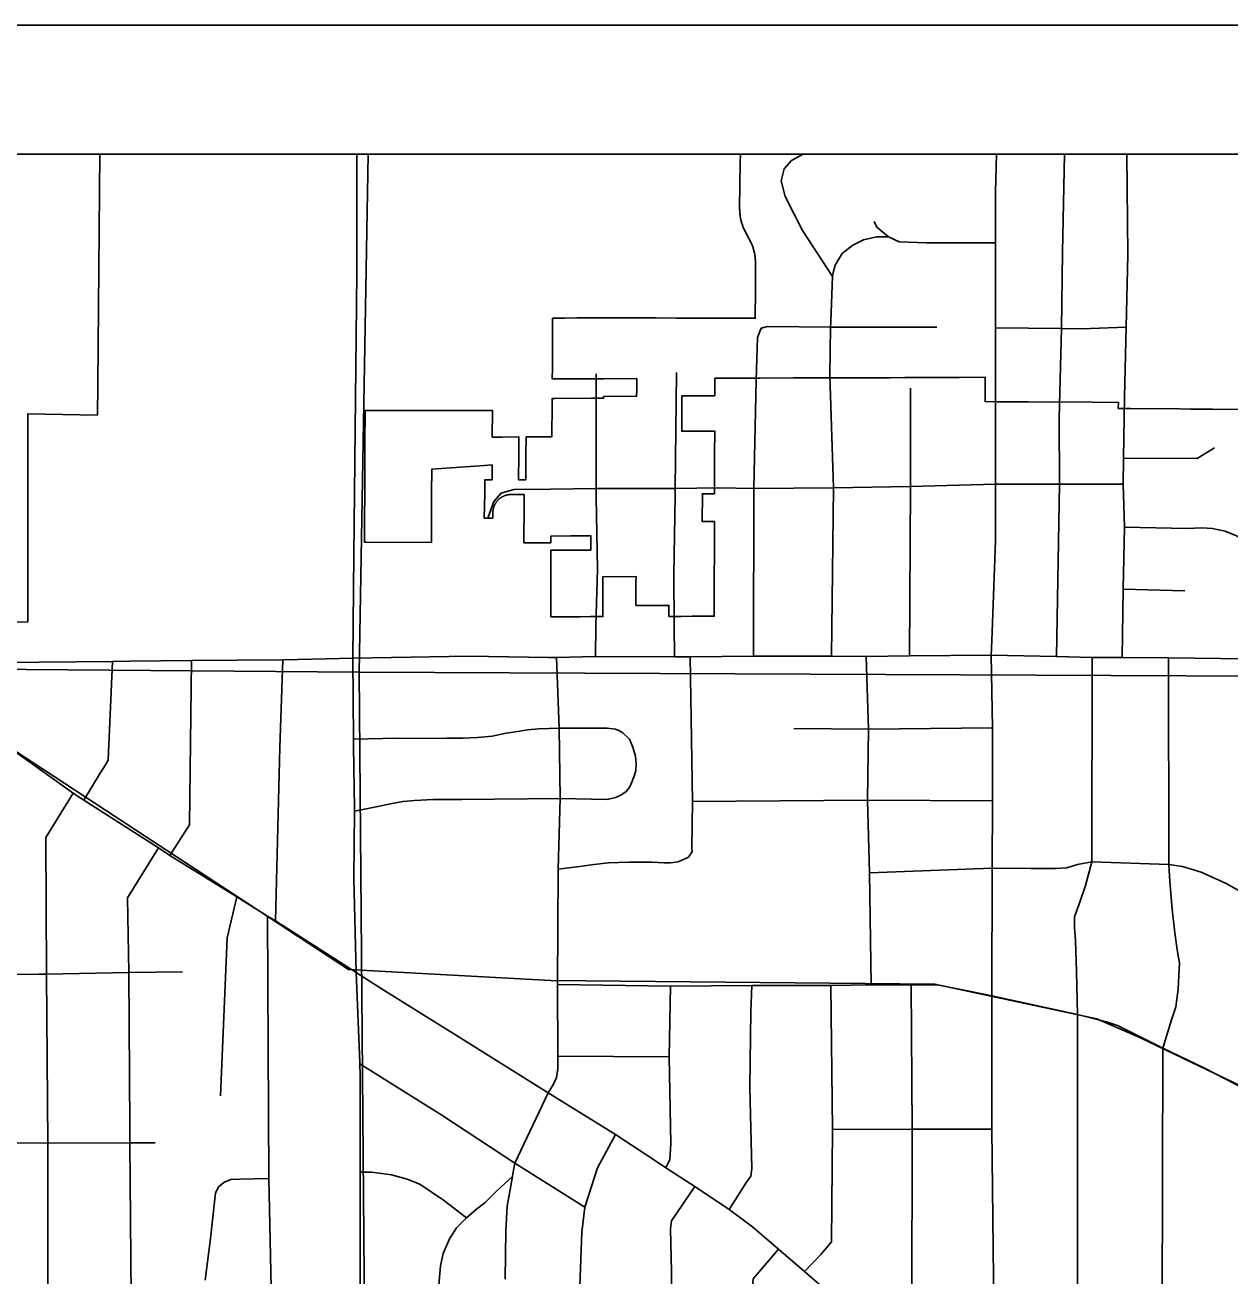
# Model space of a CAD drawing. Extents: x 0 to 34, y 0 to 22.
# Drawn here: x 3.784 to 4.717, y 20.032 to 21 of the extents above; entities that cross this region are included whole.
import ezdxf

# ---------------------------------------------------------------- set-up
doc = ezdxf.new("R2010")
doc.units = 0
for name, color, linetype in [('Default', 7, 'Continuous'), ('GM_X_City_Street', 7, 'Continuous'), ('GM_X_County_Road', 7, 'Continuous'), ('GM_X_Rail_Line', 7, 'Continuous'), ('GM_X_Section', 7, 'Continuous'), ('GM_X_State_Route', 7, 'Continuous'), ('GM_X_Township_Road', 7, 'Continuous'), ('SH_Data', 7, 'Continuous')]:
    doc.layers.add(name, color=color, linetype=linetype)

msp = doc.modelspace()

# ---------------------------------------------------------------- linework, layer by layer
at = {"layer": 'Default'}
for points in [[(4.04968, 20.9), (3.04909, 20.9), (3.04368, 20.50725), (4.04262, 20.49916)], [(5.03004, 20.9), (4.04968, 20.9), (4.04262, 20.49916), (5.03178, 20.49467)]]:
    msp.add_lwpolyline(points, close=True, dxfattribs=at)
at = {"layer": 'GM_X_City_Street'}
for p, q in [((4.63408, 20.56329), (4.68174, 20.56217)), ((4.2257, 20.51116), (4.22593, 20.53522)), ((4.28666, 20.51096), (4.28662, 20.53557)), ((4.19635, 20.20205), (4.28257, 20.20135))]:
    msp.add_line(p, q, dxfattribs=at)
for points in [[(4.40821, 20.51164), (4.40983, 20.6417), (4.40701, 20.7289)], [(4.34793, 20.51164), (4.3482, 20.64141), (4.34997, 20.7251)], [(4.46872, 20.51188), (4.46951, 20.64294), (4.46951, 20.7189)], [(4.63319, 20.51058), (4.63408, 20.56329), (4.63511, 20.61125), (4.63408, 20.64477), (4.63437, 20.66484), (4.63506, 20.71235)], [(4.5824, 20.51121), (4.58462, 20.6447), (4.58456, 20.69598)], [(4.63437, 20.66484), (4.69125, 20.6646), (4.70476, 20.67285)], [(4.32053, 20.64183), (4.3482, 20.64141), (4.40983, 20.6417), (4.46951, 20.64294), (4.53515, 20.64463), (4.58462, 20.6447), (4.63408, 20.64477)], [(4.63511, 20.61125), (4.68359, 20.61022), (4.69494, 20.61074), (4.70319, 20.61022), (4.71299, 20.60816), (4.72176, 20.60455), (4.73208, 20.59887), (4.7393, 20.59268), (4.74394, 20.58701), (4.75013, 20.57824), (4.75529, 20.56484), (4.75993, 20.55091), (4.76686, 20.5096)], [(3.82958, 20.40015), (3.84218, 20.42096), (3.84644, 20.42735), (3.84856, 20.43107), (3.85171, 20.50753)], [(3.89611, 20.35733), (3.91133, 20.38107), (3.91289, 20.50816)], [(3.97785, 20.30666), (3.98138, 20.44082), (3.98374, 20.50878)], [(4.19623, 20.25752), (4.1968, 20.34679), (4.1983, 20.40126), (4.19755, 20.45573), (4.19545, 20.51043)], [(4.30018, 20.36267), (4.30069, 20.39918), (4.29895, 20.51092)], [(4.43897, 20.25729), (4.43757, 20.34387), (4.43624, 20.40007), (4.43691, 20.45495), (4.43511, 20.51116)], [(4.57415, 19.87448), (4.59509, 19.89694), (4.59866, 19.90586), (4.59863, 20.00748), (4.59856, 20.23422), (4.59781, 20.26754), (4.5971, 20.29155), (4.5964, 20.30144), (4.5964, 20.30991), (4.60063, 20.32191), (4.60486, 20.33392), (4.6098, 20.35227), (4.61, 20.51056)], [(4.66429, 19.79557), (4.66462, 19.8171), (4.66462, 19.92074), (4.66414, 20.0067), (4.66474, 20.20814), (4.67143, 20.23007), (4.67468, 20.24016), (4.67648, 20.25384), (4.6772, 20.26428), (4.67756, 20.27401), (4.67612, 20.28265), (4.67395, 20.29742), (4.67179, 20.31578), (4.67, 20.33703), (4.66941, 20.35034), (4.6692, 20.51025)], [(4.03836, 20.44739), (4.07238, 20.44802), (4.09698, 20.44774), (4.11053, 20.44802), (4.12325, 20.44802), (4.13431, 20.44857), (4.14565, 20.44968), (4.15643, 20.45189), (4.16694, 20.45355), (4.17303, 20.45465), (4.18188, 20.45521), (4.19755, 20.45573), (4.22695, 20.45576)], [(4.2347, 20.40073), (4.24105, 20.40212), (4.2452, 20.40405), (4.24935, 20.40681), (4.25211, 20.41041), (4.25377, 20.414), (4.25571, 20.41953), (4.25682, 20.42313), (4.25709, 20.42811), (4.25654, 20.43419), (4.2546, 20.4411), (4.25184, 20.44719), (4.24686, 20.45217), (4.2441, 20.45383), (4.24105, 20.45493), (4.2347, 20.45576), (4.22695, 20.45576)], [(4.37903, 20.4556), (4.43691, 20.45495), (4.53289, 20.45598)], [(3.79153, 19.83525), (3.7983, 19.86236), (3.80319, 19.88119), (3.80598, 19.89724), (3.80667, 19.92653), (3.80295, 19.97468), (3.80179, 20.01303), (3.80179, 20.13463), (3.80079, 20.26548), (3.80014, 20.37132), (3.82139, 20.40555)], [(4.03908, 20.39162), (4.05855, 20.39548), (4.06685, 20.39714), (4.07652, 20.39907), (4.08565, 20.3999), (4.10003, 20.40073), (4.12215, 20.40073), (4.1983, 20.40126), (4.2347, 20.40073)], [(4.30069, 20.39918), (4.43624, 20.40007), (4.53274, 20.39959)], [(3.79672, 19.63776), (3.79329, 19.65724), (3.79024, 19.67478), (3.78871, 19.69996), (3.79024, 19.72515), (3.79269, 19.73335), (3.79634, 19.75261), (3.8055, 19.7755), (3.81847, 19.79916), (3.84052, 19.83329), (3.85052, 19.85409), (3.85815, 19.87241), (3.86425, 19.89225), (3.87035, 19.91895), (3.87111, 19.93574), (3.86876, 19.96283), (3.86617, 20.01581), (3.86522, 20.1349), (3.86514, 20.14694), (3.86441, 20.26662), (3.86331, 20.3245), (3.88735, 20.36326)], [(4.1968, 20.34679), (4.20711, 20.34805), (4.21323, 20.34884), (4.22429, 20.35042), (4.23555, 20.35161), (4.25134, 20.3522), (4.26201, 20.352), (4.26951, 20.352), (4.27879, 20.35161), (4.28372, 20.35161), (4.28964, 20.3524), (4.29478, 20.35456), (4.29755, 20.35595), (4.30031, 20.36009), (4.30018, 20.36267)], [(4.43757, 20.34387), (4.53261, 20.34749), (4.56264, 20.34711), (4.56883, 20.34711), (4.57541, 20.34711), (4.58159, 20.34711), (4.59048, 20.34769), (4.5986, 20.3502), (4.6098, 20.35227), (4.66941, 20.35034), (4.67994, 20.34866), (4.69427, 20.34444), (4.71365, 20.33559), (4.72419, 20.3297)], [(3.93547, 20.17135), (3.94056, 20.29351), (3.94814, 20.32515)], [(3.97489, 20.01111), (3.97274, 20.1072), (3.97181, 20.31036)], [(3.73423, 20.265), (3.73831, 20.26492), (3.79474, 20.26543)], [(3.79474, 20.26543), (3.80079, 20.26548), (3.86441, 20.26662), (3.90587, 20.26719)], [(4.18891, 20.17355), (4.19322, 20.18042), (4.19534, 20.18552), (4.19647, 20.19215), (4.19635, 20.20205), (4.19623, 20.25752)], [(4.19623, 20.25752), (4.28361, 20.25621), (4.34655, 20.25664), (4.40778, 20.25664), (4.43897, 20.25729), (4.46987, 20.25729), (4.49013, 20.25707), (4.51482, 20.25216), (4.53235, 20.24866)], [(4.28007, 20.11554), (4.28319, 20.12208), (4.2838, 20.13399), (4.28257, 20.20135), (4.28361, 20.25621)], [(4.32897, 20.08327), (4.34195, 20.10361), (4.34579, 20.10915), (4.34664, 20.11512), (4.34494, 20.17781), (4.34579, 20.23665), (4.34655, 20.25664)], [(4.38744, 20.0352), (4.39992, 20.04859), (4.40559, 20.05524), (4.40831, 20.05817), (4.40893, 20.14526), (4.40778, 20.25664)], [(4.44937, 19.98149), (4.46416, 19.99717), (4.47045, 20.00519), (4.4708, 20.14558), (4.46987, 20.25729)], [(4.53235, 20.24866), (4.59856, 20.23422), (4.62119, 20.22862), (4.6296, 20.2256), (4.66474, 20.20814), (4.69643, 20.19283), (4.73006, 20.17559), (4.78719, 20.14757), (4.81737, 20.13226), (4.88422, 20.09869), (4.90415, 20.08879), (4.93291, 20.07405), (4.9411, 20.07017), (4.94822, 20.06867), (4.96783, 20.0678), (5.00103, 20.06802), (5.02259, 20.06758), (5.08079, 20.06694), (5.13835, 20.06737), (5.19675, 20.06642), (5.25088, 20.06565), (5.34228, 20.06586)], [(4.21745, 20.08506), (4.16316, 20.11923), (4.10679, 20.1562), (4.0432, 20.19595)], [(4.15568, 20.0293), (4.1563, 20.06684), (4.15714, 20.08593), (4.16127, 20.10876), (4.16167, 20.11097), (4.16316, 20.11923), (4.18891, 20.17355)], [(4.27577, 19.50611), (4.27225, 19.54581), (4.2679, 19.58851), (4.26721, 19.60986), (4.27225, 19.67321), (4.27033, 19.69603), (4.26935, 19.72171), (4.26501, 19.7398), (4.25705, 19.75863), (4.24619, 19.77455), (4.23533, 19.7883), (4.2346, 19.78903), (4.22447, 19.80712), (4.21939, 19.8273), (4.22067, 19.8886), (4.21825, 19.94416), (4.21342, 19.99649), (4.21342, 20.02387), (4.21503, 20.06573), (4.21745, 20.08506), (4.22711, 20.11565), (4.24098, 20.14131)], [(4.40893, 20.14526), (4.4708, 20.14558), (4.53233, 20.14542)], [(3.67932, 20.13495), (3.74046, 20.13521), (3.80179, 20.13463), (3.86522, 20.1349), (3.88478, 20.13495)], [(4.12583, 20.07673), (4.10797, 20.09041), (4.08963, 20.10295), (4.07998, 20.10681), (4.06776, 20.11003), (4.05231, 20.11228), (4.04338, 20.11228)], [(4.10439, 19.50509), (4.10217, 19.58686), (4.09811, 19.68467), (4.09886, 19.71206), (4.10142, 19.73366), (4.10435, 19.75474), (4.10669, 19.79161), (4.10851, 19.82947), (4.10784, 19.88854), (4.1054, 19.91726), (4.10427, 19.938), (4.10239, 19.96365), (4.10239, 19.98628), (4.10435, 20.02469), (4.10556, 20.03957), (4.10781, 20.04923), (4.11263, 20.06049), (4.1181, 20.06917), (4.12583, 20.07673), (4.13339, 20.08365), (4.13998, 20.08847), (4.14963, 20.09812), (4.16127, 20.10876)], [(3.92341, 20.02869), (3.92776, 20.06096), (3.9307, 20.0891), (3.93165, 20.09602), (3.93394, 20.10073), (3.93802, 20.10416)], [(3.93802, 20.10416), (3.94348, 20.10645), (3.95048, 20.10672), (3.97274, 20.1072)], [(4.28551, 19.82092), (4.28511, 19.92937), (4.28441, 20.03496), (4.2837, 20.06826), (4.28442, 20.07461), (4.30239, 20.10099)], [(4.33654, 19.7037), (4.34021, 19.72774), (4.34355, 19.76111), (4.34715, 19.81367), (4.34688, 19.95214), (4.34605, 20.00386), (4.34688, 20.02055), (4.34772, 20.02972), (4.3673, 20.05252)]]:
    msp.add_lwpolyline(points, dxfattribs=at)
at = {"layer": 'GM_X_County_Road'}
for p, q in [((4.04097, 20.81875), (4.04097, 20.9)), ((4.03772, 20.51003), (4.03858, 20.5897)), ((4.01735, 20.50956), (4.03772, 20.51003)), ((4.03906, 20.39354), (4.03843, 20.44162)), ((4.04316, 20.19695), (4.04037, 20.26671))]:
    msp.add_line(p, q, dxfattribs=at)
for points in [[(4.53516, 20.72634), (4.53516, 20.76553), (4.53516, 20.81822), (4.53516, 20.83133), (4.53516, 20.87062), (4.53603, 20.9)], [(4.03858, 20.5897), (4.04097, 20.80778), (4.04097, 20.81875)], [(4.53516, 20.70693), (4.53516, 20.71556), (4.53516, 20.72634)], [(4.53444, 19.90889), (4.53381, 20.00735), (4.53233, 20.14542), (4.53235, 20.24866), (4.53261, 20.34749), (4.53274, 20.39959), (4.53289, 20.45598), (4.53176, 20.51228), (4.53229, 20.52328), (4.53515, 20.60078), (4.53515, 20.64463), (4.53516, 20.69542), (4.53516, 20.70693)], [(3.65767, 20.53744), (3.66208, 20.53379), (3.67873, 20.51948), (3.69302, 20.50518), (3.76605, 20.44485), (3.82139, 20.40555), (3.82958, 20.40015), (3.88735, 20.36326), (3.89611, 20.35733), (3.94814, 20.32515), (3.97181, 20.31036), (3.97785, 20.30666), (4.04037, 20.26671), (4.06059, 20.25376), (4.11731, 20.21837), (4.18891, 20.17355), (4.24098, 20.14131), (4.27659, 20.11783)], [(3.69302, 20.50518), (3.7099, 20.5062), (3.85171, 20.50753), (3.86497, 20.50767)], [(3.86497, 20.50767), (3.91289, 20.50816), (3.98374, 20.50878), (4.01735, 20.50956)], [(4.03772, 20.51003), (4.12732, 20.51162), (4.18935, 20.51054)], [(4.03843, 20.44162), (4.03836, 20.44739), (4.03772, 20.51003)], [(4.18935, 20.51054), (4.19545, 20.51043), (4.2257, 20.51116), (4.28666, 20.51096), (4.29895, 20.51092), (4.34793, 20.51164), (4.40821, 20.51164), (4.43511, 20.51116), (4.46872, 20.51188), (4.53176, 20.51228)], [(4.53176, 20.51228), (4.5824, 20.51121), (4.61, 20.51056), (4.63319, 20.51058), (4.6692, 20.51025), (4.72937, 20.5096), (4.76686, 20.5096), (4.77836, 20.50948), (4.8145, 20.50864), (4.82702, 20.50812), (4.902, 20.50751), (4.93384, 20.5071), (4.99077, 20.50669), (4.99949, 20.50636), (5.05571, 20.50571), (5.1422, 20.50555), (5.2215, 20.504), (5.31387, 20.50343), (5.36125, 20.50313), (5.45949, 20.50176), (5.57359, 20.50176)], [(4.04037, 20.26671), (4.03868, 20.33959), (4.03908, 20.39162), (4.03906, 20.39354)], [(4.04821, 19.08109), (4.04821, 19.08819), (4.04821, 19.09032), (4.04821, 19.15554), (4.0482, 19.24874), (4.0482, 19.3865), (4.04819, 19.44884), (4.04819, 19.5037), (4.04819, 19.57727), (4.04818, 19.70868), (4.04579, 19.80922), (4.04579, 19.81664), (4.04579, 19.8674), (4.04579, 19.89538), (4.04338, 19.99113), (4.04338, 20.00232), (4.04338, 20.11228), (4.04337, 20.18148), (4.04337, 20.1874), (4.0432, 20.19595), (4.04316, 20.19695)], [(4.27659, 20.11783), (4.28007, 20.11554), (4.30239, 20.10099), (4.32897, 20.08327), (4.34716, 20.06985), (4.3673, 20.05252), (4.38744, 20.0352), (4.4305, 19.99803), (4.44937, 19.98149), (4.49154, 19.9455), (4.50272, 19.93597)]]:
    msp.add_lwpolyline(points, dxfattribs=at)
at = {"layer": 'GM_X_Rail_Line'}
msp.add_lwpolyline([(3.25957, 20.9), (3.60823, 20.57966), (3.6929, 20.50592), (3.76774, 20.44387), (4.03449, 20.26899), (4.19117, 20.26046), (4.48816, 20.25779), (4.61357, 20.23074), (4.6473, 20.21621), (4.81604, 20.13517), (4.93992, 20.07043), (5.01672, 20.06971), (5.34106, 20.06734)], dxfattribs=at)
at = {"layer": 'GM_X_Section'}
for points in [[(3.04368, 20.50725), (4.04262, 20.49916), (4.05087, 19.50181), (3.02863, 19.51298)], [(4.04262, 20.49916), (5.03178, 20.49467), (5.03707, 19.50155), (4.05087, 19.50181)]]:
    msp.add_lwpolyline(points, close=True, dxfattribs=at)
at = {"layer": 'GM_X_State_Route'}
msp.add_lwpolyline([(4.72869, 20.7024), (4.70313, 20.70263), (4.70123, 20.70265), (4.68631, 20.70278), (4.67756, 20.70286), (4.63968, 20.70321), (4.63021, 20.7033), (4.63026, 20.70791), (4.61012, 20.70808), (4.59004, 20.70825), (4.58051, 20.7082), (4.56047, 20.70832), (4.54033, 20.70844), (4.53654, 20.70846), (4.52707, 20.70851), (4.52708, 20.70928), (4.52717, 20.71831), (4.52726, 20.72729), (4.52726, 20.72734), (4.50706, 20.72727), (4.49995, 20.72724), (4.48764, 20.72719), (4.47438, 20.72714), (4.46503, 20.7271), (4.45367, 20.72706), (4.4442, 20.72702), (4.43946, 20.727), (4.41389, 20.7269), (4.40442, 20.72698), (4.37885, 20.72688), (4.35304, 20.72678), (4.34357, 20.72674), (4.318, 20.72664), (4.31798, 20.71748), (4.31796, 20.71306), (4.29251, 20.71296), (4.29249, 20.70834), (4.29246, 20.69931), (4.2924, 20.68566), (4.31788, 20.68577), (4.31787, 20.68134), (4.31784, 20.67231), (4.31784, 20.64864), (4.3178, 20.63727), (4.30831, 20.63724), (4.30824, 20.61567), (4.31768, 20.61572), (4.31767, 20.61363), (4.31765, 20.60557), (4.31765, 20.60473), (4.31764, 20.60405), (4.31762, 20.59583), (4.31763, 20.59325), (4.31761, 20.58693), (4.3176, 20.58575), (4.31758, 20.57822), (4.31758, 20.57803), (4.31755, 20.57064), (4.31755, 20.56913), (4.31752, 20.56041), (4.31752, 20.56022), (4.31749, 20.55132), (4.31746, 20.54242), (4.30894, 20.5424), (4.30042, 20.54237), (4.2919, 20.54234), (4.28243, 20.54231), (4.28246, 20.55078), (4.28246, 20.55084), (4.2569, 20.55076), (4.25691, 20.55114), (4.25691, 20.55227), (4.25693, 20.5593), (4.25693, 20.55968), (4.25694, 20.56269), (4.25696, 20.56839), (4.25696, 20.56858), (4.25697, 20.57311), (4.23141, 20.57303), (4.23137, 20.56261), (4.23134, 20.55219), (4.23131, 20.54216), (4.22184, 20.54213), (4.21411, 20.5421), (4.20666, 20.54208), (4.19866, 20.54205), (4.19093, 20.54203), (4.19096, 20.55078), (4.19096, 20.55192), (4.19099, 20.55968), (4.19099, 20.56233), (4.19101, 20.56858), (4.19103, 20.57237), (4.19103, 20.57351), (4.19104, 20.57749), (4.19105, 20.58036), (4.19106, 20.5826), (4.19107, 20.58639), (4.19109, 20.59355), (4.222, 20.59362), (4.22201, 20.59541), (4.22201, 20.59784), (4.22203, 20.60431), (4.22203, 20.60462), (4.20648, 20.60456), (4.19113, 20.60449), (4.19112, 20.60419), (4.19111, 20.5993), (4.17028, 20.59935), (4.17037, 20.62941), (4.17039, 20.63668), (4.16028, 20.63664), (4.16004, 20.63664), (4.15979, 20.63663), (4.15954, 20.63662), (4.15929, 20.6366), (4.15905, 20.63658), (4.1588, 20.63656), (4.15855, 20.63653), (4.15831, 20.6365), (4.15806, 20.63646), (4.15782, 20.63642), (4.15758, 20.63637), (4.15733, 20.63632), (4.15709, 20.63627), (4.15685, 20.63621), (4.15661, 20.63614), (4.15637, 20.63608), (4.15613, 20.63601), (4.1559, 20.63593), (4.15566, 20.63585), (4.15543, 20.63577), (4.1552, 20.63568), (4.15497, 20.63559), (4.15474, 20.63549), (4.15451, 20.63539), (4.15429, 20.63529), (4.15406, 20.63518), (4.15384, 20.63507), (4.15362, 20.63495), (4.15341, 20.63483), (4.15319, 20.63471), (4.15298, 20.63459), (4.15277, 20.63445), (4.15256, 20.63432), (4.15235, 20.63418), (4.15215, 20.63404), (4.15195, 20.6339), (4.15175, 20.63375), (4.15155, 20.6336), (4.15136, 20.63344), (4.15117, 20.63328), (4.15098, 20.63312), (4.15079, 20.63296), (4.15061, 20.63279), (4.15043, 20.63262), (4.15026, 20.63244), (4.15008, 20.63227), (4.14991, 20.63208), (4.14975, 20.6319), (4.14958, 20.63172), (4.14942, 20.63153), (4.14927, 20.63133), (4.14911, 20.63114), (4.14896, 20.63094), (4.14882, 20.63074), (4.14867, 20.63054), (4.14853, 20.63033), (4.1484, 20.63013), (4.14827, 20.62992), (4.14814, 20.62971), (4.14801, 20.62949), (4.14789, 20.62928), (4.14777, 20.62906), (4.14766, 20.62884), (4.14755, 20.62861), (4.14744, 20.62839), (4.14734, 20.62816), (4.14724, 20.62794), (4.14715, 20.62771), (4.14706, 20.62748), (4.14697, 20.62724), (4.14689, 20.62701), (4.14681, 20.62677), (4.14674, 20.62654), (4.14667, 20.6263), (4.14661, 20.62606), (4.14655, 20.62582), (4.14649, 20.62558), (4.14644, 20.62534), (4.14639, 20.62509), (4.14634, 20.62485), (4.1463, 20.6246), (4.14627, 20.62436), (4.14624, 20.62411), (4.14621, 20.62387), (4.14619, 20.62362), (4.14617, 20.62337), (4.14615, 20.62313), (4.14614, 20.62288), (4.14614, 20.62263), (4.14614, 20.62238), (4.14604, 20.61837), (4.14441, 20.61838), (4.13957, 20.61839), (4.13951, 20.61844), (4.13969, 20.62806), (4.13986, 20.63732), (4.13984, 20.64793), (4.14553, 20.64795), (4.1456, 20.65949), (4.13983, 20.65911), (4.099, 20.65636), (4.09882, 20.63743), (4.09868, 20.62277), (4.09863, 20.61849), (4.09857, 20.59955), (4.04816, 20.59967), (4.04686, 20.59967), (4.04694, 20.61861), (4.04702, 20.63755), (4.04711, 20.65649), (4.04719, 20.67543), (4.04731, 20.70167), (4.07837, 20.70168), (4.09945, 20.70168), (4.10057, 20.70168), (4.12217, 20.70169), (4.12878, 20.70169), (4.13371, 20.70169), (4.14588, 20.70169), (4.14575, 20.68109), (4.15338, 20.68112), (4.16633, 20.68117), (4.16622, 20.66697), (4.16606, 20.64803), (4.16613, 20.64803), (4.17167, 20.64805), (4.17172, 20.65579), (4.1718, 20.66699), (4.17189, 20.68119), (4.19178, 20.68127), (4.19183, 20.68522), (4.19189, 20.68987), (4.192, 20.6981), (4.19201, 20.69891), (4.19209, 20.70541), (4.1921, 20.70671), (4.1921, 20.70794), (4.19211, 20.71098), (4.19438, 20.71099), (4.22243, 20.7111), (4.2319, 20.71114), (4.23191, 20.71262), (4.25747, 20.71272), (4.25749, 20.71724), (4.25753, 20.7264), (4.23196, 20.72629), (4.22249, 20.72626), (4.19217, 20.72613), (4.19221, 20.73446), (4.19224, 20.7428), (4.19228, 20.75264), (4.19231, 20.76174), (4.19236, 20.7731), (4.20173, 20.7732), (4.2112, 20.77331), (4.22742, 20.77348), (4.22819, 20.77348), (4.24403, 20.77342), (4.2535, 20.77338), (4.26297, 20.77335), (4.27244, 20.77331), (4.28801, 20.77325), (4.28854, 20.77325), (4.30464, 20.77318), (4.3141, 20.77315), (4.32357, 20.77311), (4.33304, 20.77307), (4.33462, 20.77307), (4.34845, 20.77301), (4.3492, 20.77301), (4.34937, 20.79522), (4.34939, 20.81408), (4.34939, 20.81606), (4.34938, 20.81672), (4.34937, 20.81738), (4.34934, 20.81804), (4.3493, 20.8187), (4.34925, 20.81936), (4.34919, 20.82001), (4.34911, 20.82067), (4.34903, 20.82133), (4.34893, 20.82198), (4.34882, 20.82263), (4.3487, 20.82328), (4.34857, 20.82393), (4.34843, 20.82458), (4.34827, 20.82522), (4.34811, 20.82586), (4.34793, 20.8265), (4.34774, 20.82713), (4.34755, 20.82776), (4.34734, 20.82839), (4.34712, 20.82901), (4.34689, 20.82963), (4.34664, 20.83025), (4.34639, 20.83086), (4.34588, 20.83201), (4.34051, 20.84215), (4.34002, 20.84331), (4.33977, 20.84392), (4.33954, 20.84454), (4.33931, 20.84516), (4.3391, 20.84579), (4.3389, 20.84642), (4.33871, 20.84705), (4.33853, 20.84769), (4.33836, 20.84833), (4.3382, 20.84897), (4.33806, 20.84962), (4.33792, 20.85026), (4.3378, 20.85091), (4.33769, 20.85156), (4.33758, 20.85222), (4.3375, 20.85287), (4.33742, 20.85353), (4.33735, 20.85419), (4.3373, 20.85484), (4.33725, 20.8555), (4.33722, 20.85616), (4.3372, 20.85683), (4.33719, 20.85749), (4.33719, 20.85815), (4.33765, 20.89383), (4.33773, 20.9), (3.84196, 20.9), (3.8417, 20.87089), (3.84034, 20.72188), (3.84013, 20.69811), (3.78628, 20.69906), (3.78628, 20.67072), (3.78626, 20.53807), (3.67165, 20.53682)], dxfattribs=at)
at = {"layer": 'GM_X_Township_Road'}
msp.add_line((4.22609, 20.70938), (4.22609, 20.72996), dxfattribs=at)
for points in [[(7.58449, 20.9), (3.04782, 20.9)], [(4.40905, 20.80529), (4.38584, 20.84095), (4.3723, 20.86733), (4.3692, 20.87945), (4.37158, 20.88874), (4.3773, 20.89514), (4.38641, 20.9)], [(4.58456, 20.69598), (4.58638, 20.76507), (4.58715, 20.82411), (4.58871, 20.9)], [(4.63506, 20.71235), (4.63629, 20.76615), (4.63749, 20.82207), (4.63688, 20.9)], [(4.44129, 20.84788), (4.44341, 20.84349), (4.45237, 20.83616), (4.46074, 20.83224), (4.48141, 20.83146), (4.53516, 20.83133)], [(4.40765, 20.77058), (4.40905, 20.80529), (4.40946, 20.80836), (4.41122, 20.81409), (4.41641, 20.82309), (4.42478, 20.82963), (4.43315, 20.83381), (4.44309, 20.83603), (4.45237, 20.83616)], [(4.40701, 20.7289), (4.40759, 20.76611), (4.40764, 20.76988), (4.40765, 20.77058)], [(4.34997, 20.7251), (4.35088, 20.75821), (4.35374, 20.76536)], [(4.35374, 20.76536), (4.35872, 20.76677), (4.40759, 20.76611), (4.48991, 20.7661)], [(4.53516, 20.76553), (4.58638, 20.76507), (4.60177, 20.76493), (4.63629, 20.76615)], [(4.28662, 20.53557), (4.28629, 20.57442), (4.28734, 20.63585), (4.2874, 20.64129), (4.28839, 20.73111)], [(4.22593, 20.53522), (4.22715, 20.57854), (4.2261, 20.63468), (4.22609, 20.64127), (4.22609, 20.70938)], [(4.19077, 20.64087), (4.22609, 20.64127), (4.2874, 20.64129), (4.32053, 20.64183)], [(4.14255, 20.61916), (4.14683, 20.63128), (4.15254, 20.6377), (4.16252, 20.64054), (4.19077, 20.64087)]]:
    msp.add_lwpolyline(points, dxfattribs=at)
at = {"layer": 'SH_Data'}
for p, q in [((2, 21), (9, 21)), ((2.1, 20.9), (8.9, 20.9))]:
    msp.add_line(p, q, dxfattribs=at)

doc.saveas('drawing.dxf')
